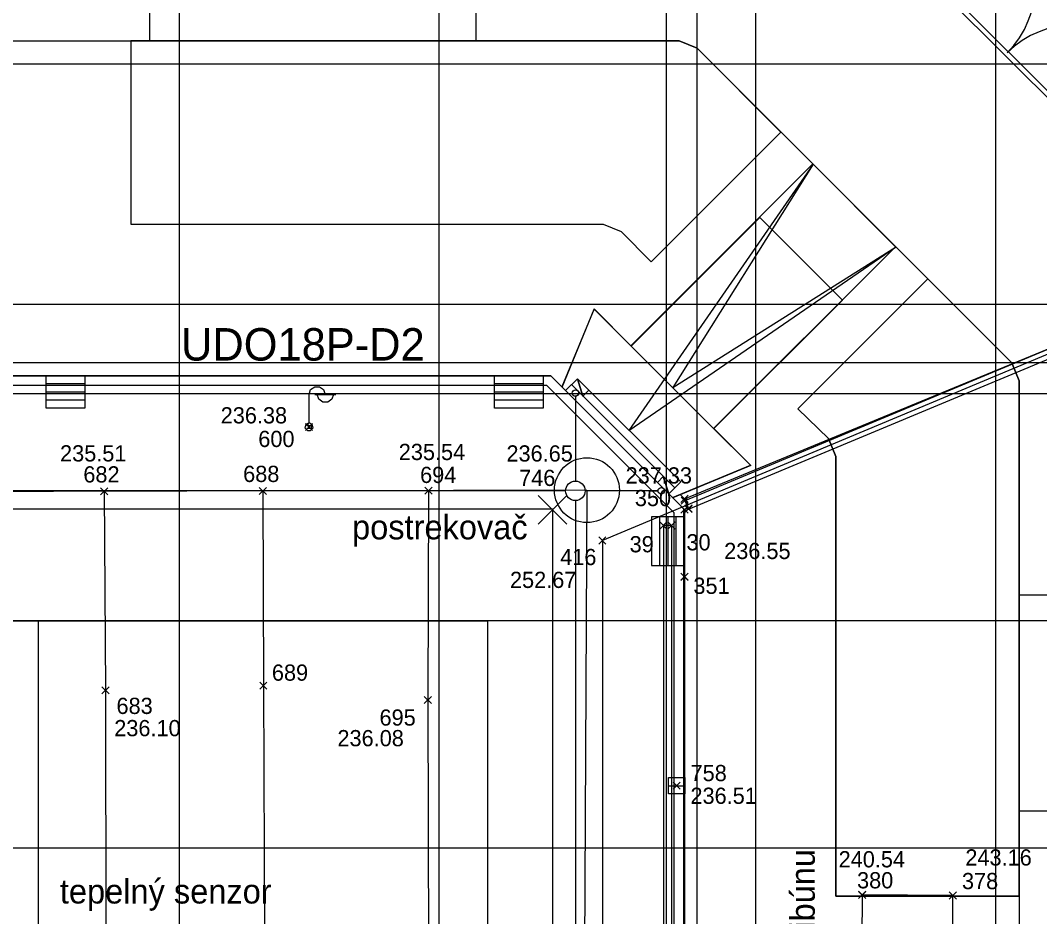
# Model space of a CAD drawing. Extents: x -264205 to -263659, y -1242401 to -1242060.
# Drawn here: x -263832.36 to -263800.96, y -1242121 to -1242093.38 of the extents above; entities that cross this region are included whole.
import ezdxf

# ---------------------------------------------------------------- set-up
doc = ezdxf.new("R2010")
doc.units = 0
for name, color, linetype in [('BOD_CISLO', 7, 'Continuous'), ('BOD_SYMBOL', 7, 'Continuous'), ('BOD_VYSKA', 7, 'Continuous'), ('KFA_SO_10-1_DRENAZNY_SYSTEM_IHRISKA', 7, 'Continuous'), ('KFA_SO_10-1_OBRUBNIKY_IHRISKO', 7, 'Continuous'), ('KFA_SO_10-1_POSTREKOVACE', 7, 'Continuous'), ('KFA_SO_10-1_STRECHY', 7, 'Continuous'), ('KFA_SO_10-1_SVETELNE_VEZE', 7, 'Continuous'), ('KFA_SO_10-1_TRIBUNA_C_OBVOD', 7, 'Continuous'), ('KFA_SO_10-1_VPUST_STADION_POKLOP', 7, 'Continuous'), ('KFA_SO_10-1_VSTUPY_TRIBUNA_C', 7, 'Continuous'), ('KFA_SO_10-1_ZABRADLIE_STADION', 7, 'Continuous'), ('KFA_SO_40-2-II_DAZDOVA_KANALIZACIA', 7, 'Continuous'), ('OBRUBNIKY_KOMUNIKACIE_PROJEKT', 7, 'Continuous'), ('OSI_STAVBY_KFA', 7, 'Continuous'), ('POPIS', 7, 'Continuous'), ('SITUACIA_DSP_2D', 7, 'Continuous')]:
    doc.layers.add(name, color=color, linetype=linetype)

msp = doc.modelspace()

# ---------------------------------------------------------------- linework, layer by layer
at = {"layer": 'BOD_SYMBOL'}
for p, q in [((-263823.579, -1242106.016), (-263823.357, -1242105.796)), ((-263823.357, -1242106.016), (-263823.579, -1242105.796)), ((-263829.889, -1242108.002), (-263829.667, -1242107.782)), ((-263829.667, -1242108.002), (-263829.889, -1242107.782)), ((-263825, -1242107.991), (-263824.779, -1242107.769)), ((-263824.779, -1242107.991), (-263825, -1242107.769)), ((-263819.899, -1242107.978), (-263819.677, -1242107.758)), ((-263819.677, -1242107.978), (-263819.899, -1242107.758)), ((-263812.011, -1242108.231), (-263811.79, -1242108.011)), ((-263811.79, -1242108.231), (-263812.011, -1242108.011)), ((-263812.008, -1242108.289), (-263811.786, -1242108.069)), ((-263811.786, -1242108.289), (-263812.008, -1242108.069)), ((-263816.079, -1242108.573), (-263815.857, -1242108.353)), ((-263815.857, -1242108.573), (-263816.079, -1242108.353)), ((-263812.014, -1242108.566), (-263811.793, -1242108.345)), ((-263811.793, -1242108.566), (-263812.014, -1242108.345)), ((-263811.889, -1242108.531), (-263811.667, -1242108.309)), ((-263811.667, -1242108.531), (-263811.889, -1242108.309)), ((-263811.889, -1242108.546), (-263811.668, -1242108.326)), ((-263811.668, -1242108.546), (-263811.889, -1242108.326)), ((-263812.665, -1242109.055), (-263812.443, -1242108.833)), ((-263812.443, -1242109.055), (-263812.665, -1242108.833)), ((-263812.413, -1242109.055), (-263812.192, -1242108.833)), ((-263812.192, -1242109.055), (-263812.413, -1242108.833)), ((-263814.542, -1242109.515), (-263814.321, -1242109.295)), ((-263814.321, -1242109.515), (-263814.542, -1242109.295)), ((-263812.011, -1242110.633), (-263811.79, -1242110.413)), ((-263811.79, -1242110.633), (-263812.011, -1242110.413)), ((-263812.011, -1242110.634), (-263811.79, -1242110.414)), ((-263811.79, -1242110.634), (-263812.011, -1242110.414)), ((-263829.845, -1242114.133), (-263829.625, -1242113.913)), ((-263829.625, -1242114.133), (-263829.845, -1242113.913)), ((-263824.985, -1242113.991), (-263824.764, -1242113.769)), ((-263824.764, -1242113.991), (-263824.985, -1242113.769)), ((-263819.919, -1242114.434), (-263819.698, -1242114.214)), ((-263819.698, -1242114.434), (-263819.919, -1242114.214)), ((-263812.253, -1242117.073), (-263812.032, -1242116.853)), ((-263812.032, -1242117.073), (-263812.253, -1242116.853)), ((-263806.539, -1242120.436), (-263806.318, -1242120.215)), ((-263806.318, -1242120.436), (-263806.539, -1242120.215)), ((-263806.541, -1242120.441), (-263806.32, -1242120.22)), ((-263806.32, -1242120.441), (-263806.541, -1242120.22)), ((-263803.747, -1242120.454), (-263803.525, -1242120.234)), ((-263803.525, -1242120.454), (-263803.747, -1242120.234))]:
    msp.add_line(p, q, dxfattribs=at)
at = {"layer": 'KFA_SO_10-1_DRENAZNY_SYSTEM_IHRISKA'}
for p, q in [((-263829.778, -1242107.892), (-263829.735, -1242114.023)), ((-263824.889, -1242107.88), (-263824.874, -1242113.88)), ((-263819.788, -1242107.868), (-263819.808, -1242114.324)), ((-263824.874, -1242113.88), (-263824.655, -1242164.033)), ((-263829.735, -1242114.023), (-263829.647, -1242164.065))]:
    msp.add_line(p, q, dxfattribs=at)
msp.add_lwpolyline([(-263819.808, -1242114.324), (-263819.677, -1242164.565), (-263819.485, -1242218.367)], dxfattribs=at)
at = {"layer": 'KFA_SO_10-1_OBRUBNIKY_IHRISKO'}
msp.add_line((-263812.302, -1242108.944), (-263812.554, -1242108.944), dxfattribs=at)
for points in [[(-263812.554, -1242108.944), (-263812.55, -1242123.834), (-263812.543, -1242140.463), (-263812.561, -1242166.622), (-263812.562, -1242195.738), (-263812.559, -1242219.298)], [(-263812.302, -1242108.944), (-263812.301, -1242123.86), (-263812.298, -1242140.481), (-263812.303, -1242166.591), (-263812.301, -1242195.713), (-263812.296, -1242220.436)]]:
    msp.add_lwpolyline(points, dxfattribs=at)
at = {"layer": 'KFA_SO_10-1_POSTREKOVACE'}
for p, q in [((-263816.41, -1242108.905), (-263815.526, -1242108.021)), ((-263815.526, -1242108.905), (-263816.41, -1242108.021))]:
    msp.add_line(p, q, dxfattribs=at)
at = {"layer": 'KFA_SO_10-1_STRECHY'}
msp.add_line((-263814.432, -1242109.405), (-263814.411, -1242219.389), dxfattribs=at)
msp.add_lwpolyline([(-263791.909, -1242100.019), (-263795.754, -1242101.588), (-263814.432, -1242109.405)], dxfattribs=at)
at = {"layer": 'KFA_SO_10-1_SVETELNE_VEZE'}
for p, q in [((-263823.293, -1242104.906), (-263822.643, -1242104.906)), ((-263823.468, -1242105.906), (-263823.468, -1242105.906))]:
    msp.add_line(p, q, dxfattribs=at)
for points in [[(-263823.53, -1242105.944), (-263823.393, -1242105.944), (-263823.393, -1242105.869), (-263823.53, -1242105.869), (-263823.468, -1242105.781), (-263823.568, -1242105.831), (-263823.593, -1242105.931), (-263823.518, -1242106.019), (-263823.418, -1242106.019), (-263823.343, -1242105.931), (-263823.368, -1242105.831), (-263823.468, -1242105.781), (-263823.468, -1242104.906), (-263823.418, -1242104.756), (-263823.293, -1242104.668), (-263823.143, -1242104.668), (-263823.018, -1242104.756), (-263822.968, -1242104.906)], [(-263822.718, -1242104.906), (-263822.768, -1242105.056), (-263822.893, -1242105.144), (-263823.043, -1242105.144), (-263823.168, -1242105.056), (-263823.218, -1242104.906)]]:
    msp.add_lwpolyline(points, dxfattribs=at)
at = {"layer": 'KFA_SO_10-1_TRIBUNA_C_OBVOD'}
msp.add_line((-263811.9, -1242108.121), (-263795.284, -1242101.267), dxfattribs=at)
msp.add_lwpolyline([(-263811.9, -1242108.121), (-263811.778, -1242108.42), (-263811.904, -1242108.455), (-263811.9, -1242110.523), (-263811.9, -1242110.524), (-263811.903, -1242123.046), (-263811.913, -1242144.045), (-263811.917, -1242165.045), (-263811.915, -1242186.053), (-263811.913, -1242207.043), (-263811.91, -1242218.257), (-263811.909, -1242218.258), (-263811.907, -1242220.315), (-263811.793, -1242220.368), (-263811.913, -1242220.663)], dxfattribs=at)
at = {"layer": 'KFA_SO_10-1_VPUST_STADION_POKLOP'}
msp.add_line((-263812.143, -1242116.963), (-263812.143, -1242116.963), dxfattribs=at)
msp.add_lwpolyline([(-263812.393, -1242116.963), (-263812.393, -1242116.713), (-263811.893, -1242116.713), (-263811.893, -1242117.213), (-263812.393, -1242117.213), (-263812.393, -1242116.963), (-263811.893, -1242116.963)], dxfattribs=at)
at = {"layer": 'KFA_SO_10-1_VSTUPY_TRIBUNA_C'}
msp.add_line((-263806.431, -1242120.33), (-263806.452, -1242124.379), dxfattribs=at)
msp.add_lwpolyline([(-263806.452, -1242124.379), (-263806.449, -1242124.375), (-263803.628, -1242124.359), (-263803.636, -1242120.344), (-263806.428, -1242120.325), (-263806.431, -1242120.33)], dxfattribs=at)
at = {"layer": 'KFA_SO_10-1_ZABRADLIE_STADION'}
msp.add_line((-263796.634, -1242101.812), (-263811.897, -1242108.179), dxfattribs=at)
msp.add_lwpolyline([(-263811.897, -1242108.179), (-263811.779, -1242108.436), (-263796.538, -1242102.078), (-263795.877, -1242101.803), (-263795.977, -1242101.543), (-263796.634, -1242101.812)], dxfattribs=at)
at = {"layer": 'KFA_SO_40-2-II_DAZDOVA_KANALIZACIA'}
for points in [[(-263814.907, -1242107.856), (-263815.198, -1242164.443), (-263815.189, -1242220.791), (-263852.152, -1242220.736), (-263888.701, -1242220.786), (-263906.731, -1242239.259)], [(-263814.907, -1242107.856), (-263851.887, -1242107.945), (-263888.606, -1242107.773), (-263888.523, -1242164.395), (-263888.701, -1242220.786)]]:
    msp.add_lwpolyline(points, dxfattribs=at)
msp.add_circle((-263814.907, -1242107.856), 1, dxfattribs=at)
at = {"layer": 'OBRUBNIKY_KOMUNIKACIE_PROJEKT'}
for p, q in [((-263808.968, -1242087.307), (-263794.893, -1242101.382)), ((-263891.868, -1242094.007), (-263812.071, -1242094.007)), ((-263812.071, -1242094.007), (-263811.513, -1242094.238)), ((-263811.513, -1242094.238), (-263801.823, -1242103.927)), ((-263807.949, -1242097.803), (-263813.552, -1242103.408)), ((-263807.941, -1242097.809), (-263812.265, -1242104.695)), ((-263805.4, -1242100.352), (-263807.949, -1242097.803)), ((-263805.395, -1242100.355), (-263807.941, -1242097.809)), ((-263812.265, -1242104.695), (-263805.402, -1242100.365)), ((-263811.006, -1242105.954), (-263805.4, -1242100.352)), ((-263813.552, -1242103.408), (-263813.556, -1242103.404)), ((-263813.552, -1242103.408), (-263811.006, -1242105.954)), ((-263801.823, -1242103.927), (-263801.593, -1242104.482)), ((-263801.593, -1242104.482), (-263801.593, -1242224.282))]:
    msp.add_line(p, q, dxfattribs=at)
at = {"layer": 'OSI_STAVBY_KFA'}
for p, q in [((-263827.468, -1242083.237), (-263827.468, -1242246.707)), ((-263819.468, -1242083.237), (-263819.468, -1242246.707)), ((-263812.468, -1242083.237), (-263812.468, -1242246.707)), ((-263811.518, -1242083.237), (-263811.518, -1242246.707)), ((-263809.718, -1242083.237), (-263809.718, -1242246.707)), ((-263802.318, -1242083.237), (-263802.318, -1242246.707)), ((-263792.653, -1242094.732), (-263911.523, -1242094.732)), ((-263792.653, -1242102.132), (-263911.523, -1242102.132)), ((-263792.653, -1242103.932), (-263911.523, -1242103.932)), ((-263792.653, -1242104.882), (-263911.523, -1242104.882)), ((-263792.653, -1242111.882), (-263911.523, -1242111.882)), ((-263792.653, -1242118.882), (-263917.453, -1242118.882))]:
    msp.add_line(p, q, dxfattribs=at)
at = {"layer": 'SITUACIA_DSP_2D'}
for p, q in [((-263808.968, -1242087.307), (-263794.893, -1242101.382)), ((-263795.272, -1242101.215), (-263808.8, -1242087.687)), ((-263828.368, -1242094.007), (-263828.368, -1242093.007)), ((-263818.318, -1242094.007), (-263818.318, -1242093.007)), ((-263891.868, -1242094.007), (-263812.071, -1242094.007)), ((-263812.068, -1242094.007), (-263828.955, -1242094.007)), ((-263828.955, -1242094.007), (-263828.955, -1242099.657)), ((-263828.955, -1242094.007), (-263828.955, -1242099.657)), ((-263812.068, -1242094.007), (-263828.955, -1242094.007)), ((-263812.071, -1242094.007), (-263811.513, -1242094.238)), ((-263811.513, -1242094.237), (-263812.068, -1242094.007)), ((-263811.513, -1242094.237), (-263812.068, -1242094.007)), ((-263808.931, -1242096.82), (-263811.513, -1242094.237)), ((-263808.931, -1242096.82), (-263811.513, -1242094.237)), ((-263811.513, -1242094.238), (-263801.823, -1242103.927)), ((-263812.926, -1242100.815), (-263808.931, -1242096.82)), ((-263812.926, -1242100.815), (-263808.931, -1242096.82)), ((-263807.941, -1242097.809), (-263813.618, -1242106.02)), ((-263807.949, -1242097.803), (-263813.552, -1242103.408)), ((-263805.4, -1242100.352), (-263807.949, -1242097.803)), ((-263805.395, -1242100.355), (-263807.941, -1242097.809)), ((-263813.545, -1242103.413), (-263809.585, -1242099.454)), ((-263809.585, -1242099.454), (-263807.039, -1242101.999)), ((-263828.955, -1242099.657), (-263814.408, -1242099.657)), ((-263828.955, -1242099.657), (-263814.408, -1242099.657)), ((-263814.408, -1242099.657), (-263813.854, -1242099.887)), ((-263814.408, -1242099.657), (-263813.854, -1242099.887)), ((-263813.854, -1242099.887), (-263812.926, -1242100.815)), ((-263813.854, -1242099.887), (-263812.926, -1242100.815)), ((-263813.618, -1242106.02), (-263805.402, -1242100.365)), ((-263811.006, -1242105.954), (-263805.4, -1242100.352)), ((-263804.405, -1242101.345), (-263808.407, -1242105.347)), ((-263808.407, -1242105.347), (-263804.405, -1242101.345)), ((-263801.822, -1242103.928), (-263804.405, -1242101.345)), ((-263804.405, -1242101.345), (-263801.822, -1242103.928)), ((-263807.039, -1242101.999), (-263810.999, -1242105.959)), ((-263814.689, -1242102.272), (-263815.683, -1242104.672)), ((-263815.675, -1242104.677), (-263814.681, -1242102.277)), ((-263813.552, -1242103.408), (-263814.689, -1242102.272)), ((-263814.681, -1242102.277), (-263813.545, -1242103.413)), ((-263801.823, -1242103.927), (-263801.593, -1242104.482)), ((-263801.593, -1242104.482), (-263801.822, -1242103.928)), ((-263801.822, -1242103.928), (-263801.593, -1242104.482)), ((-263887.916, -1242104.332), (-263816.02, -1242104.332)), ((-263816.02, -1242104.332), (-263887.916, -1242104.332)), ((-263831.567, -1242105.332), (-263831.567, -1242104.332)), ((-263830.369, -1242104.332), (-263830.369, -1242105.332)), ((-263817.757, -1242105.332), (-263817.757, -1242104.332)), ((-263816.259, -1242104.332), (-263816.259, -1242105.332)), ((-263816.02, -1242104.332), (-263815.675, -1242104.677)), ((-263811.918, -1242108.434), (-263816.02, -1242104.332)), ((-263815.385, -1242104.605), (-263815.201, -1242104.421)), ((-263812.019, -1242107.603), (-263815.201, -1242104.421)), ((-263815.03, -1242104.957), (-263815.201, -1242104.421)), ((-263801.593, -1242120.37), (-263801.593, -1242104.482)), ((-263801.593, -1242104.482), (-263801.593, -1242120.37)), ((-263801.593, -1242104.482), (-263801.593, -1242224.282)), ((-263816.144, -1242104.632), (-263887.792, -1242104.632)), ((-263830.369, -1242104.582), (-263831.567, -1242104.582)), ((-263830.369, -1242104.832), (-263831.567, -1242104.832)), ((-263816.259, -1242104.582), (-263817.757, -1242104.582)), ((-263816.259, -1242104.832), (-263817.757, -1242104.832)), ((-263812.218, -1242108.558), (-263816.144, -1242104.632)), ((-263815.683, -1242104.672), (-263812.269, -1242108.085)), ((-263815.567, -1242104.787), (-263815.383, -1242104.604)), ((-263815.567, -1242104.787), (-263812.385, -1242107.97)), ((-263812.202, -1242107.786), (-263815.383, -1242104.604)), ((-263815.031, -1242104.959), (-263814.847, -1242104.775)), ((-263830.369, -1242105.082), (-263831.567, -1242105.082)), ((-263816.259, -1242105.082), (-263817.757, -1242105.082)), ((-263815.263, -1242104.962), (-263815.263, -1242107.577)), ((-263830.369, -1242105.332), (-263831.567, -1242105.332)), ((-263816.259, -1242105.332), (-263817.757, -1242105.332)), ((-263808.407, -1242105.347), (-263807.471, -1242106.268)), ((-263807.471, -1242106.268), (-263808.407, -1242105.347)), ((-263809.87, -1242107.09), (-263811.006, -1242105.954)), ((-263810.999, -1242105.959), (-263809.862, -1242107.096)), ((-263807.471, -1242106.268), (-263807.243, -1242106.822)), ((-263807.243, -1242106.822), (-263807.471, -1242106.268)), ((-263807.243, -1242106.822), (-263807.243, -1242120.37)), ((-263807.243, -1242120.37), (-263807.243, -1242106.822)), ((-263812.269, -1242108.085), (-263809.87, -1242107.09)), ((-263809.862, -1242107.096), (-263812.262, -1242108.09)), ((-263812.739, -1242107.616), (-263812.555, -1242107.432)), ((-263812.385, -1242107.97), (-263812.555, -1242107.432)), ((-263812.203, -1242107.787), (-263812.019, -1242107.603)), ((-263815.563, -1242107.877), (-263851.668, -1242107.877)), ((-263812.717, -1242107.877), (-263814.963, -1242107.877)), ((-263812.385, -1242107.97), (-263812.202, -1242107.786)), ((-263815.263, -1242108.177), (-263815.263, -1242164.087)), ((-263812.262, -1242108.09), (-263811.918, -1242108.434)), ((-263887.968, -1242108.434), (-263815.968, -1242108.434)), ((-263815.968, -1242108.434), (-263815.968, -1242220.33)), ((-263812.218, -1242220.206), (-263812.218, -1242108.558)), ((-263811.918, -1242108.434), (-263811.918, -1242220.33)), ((-263811.918, -1242220.33), (-263811.918, -1242108.434)), ((-263811.918, -1242108.673), (-263812.918, -1242108.673)), ((-263812.918, -1242108.673), (-263812.918, -1242110.172)), ((-263812.668, -1242108.673), (-263812.668, -1242110.172)), ((-263812.418, -1242108.673), (-263812.418, -1242110.172)), ((-263812.168, -1242108.673), (-263812.168, -1242110.172)), ((-263812.918, -1242110.172), (-263811.918, -1242110.172)), ((-263801.593, -1242111.082), (-263800.593, -1242111.082)), ((-263885.968, -1242111.882), (-263817.968, -1242111.882)), ((-263872.128, -1242111.882), (-263831.808, -1242111.882)), ((-263831.808, -1242111.882), (-263831.808, -1242128.382)), ((-263817.968, -1242111.882), (-263817.968, -1242216.882)), ((-263801.593, -1242117.732), (-263800.593, -1242117.732)), ((-263807.243, -1242120.37), (-263801.593, -1242120.37)), ((-263801.593, -1242120.37), (-263807.243, -1242120.37))]:
    msp.add_line(p, q, dxfattribs=at)
for points in [[(-263815.201, -1242104.421), (-263815.03, -1242104.957), (-263814.847, -1242104.775)], [(-263812.385, -1242107.97), (-263812.202, -1242107.786), (-263812.555, -1242107.432)]]:
    msp.add_lwpolyline(points, close=True, dxfattribs=at)
for centre, radius in [((-263815.263, -1242104.862), 0.1), ((-263815.263, -1242107.877), 0.3), ((-263812.617, -1242107.877), 0.1)]:
    msp.add_circle(centre, radius, dxfattribs=at)
for centre, start, end in [((-263804.069, -1242092.276), 314.9999, 44.9999), ((-263799.862, -1242096.484), 45.0001, 135.0001)]:
    msp.add_arc(centre, 2.975, start, end, dxfattribs=at)

# ---------------------------------------------------------------- texts
at = {"layer": 'BOD_CISLO'}
for s, p in [('600', (-263825.03, -1242106.526)), ('682', (-263830.419, -1242107.619)), ('688', (-263825.497, -1242107.604)), ('694', (-263820.046, -1242107.634)), ('746', (-263816.996, -1242107.726)), ('350', (-263813.432, -1242108.347)), ('30', (-263811.842, -1242109.711)), ('39', (-263813.592, -1242109.771)), ('416', (-263815.731, -1242110.165)), ('351', (-263811.629, -1242111.052)), ('689', (-263824.611, -1242113.727)), ('683', (-263829.398, -1242114.752)), ('695', (-263821.296, -1242115.111)), ('758', (-263811.715, -1242116.822)), ('380', (-263806.587, -1242120.126)), ('378', (-263803.356, -1242120.15))]:
    msp.add_text(s, height=0.5, dxfattribs=at).set_placement(p)
at = {"layer": 'BOD_VYSKA'}
for s, p in [('236.38', (-263826.188, -1242105.799)), ('235.51', (-263831.136, -1242106.971)), ('235.54', (-263820.703, -1242106.928)), ('236.65', (-263817.386, -1242106.974)), ('237.33', (-263813.716, -1242107.651)), ('236.55', (-263810.68, -1242109.978)), ('252.67', (-263817.278, -1242110.869)), ('236.10', (-263829.467, -1242115.438)), ('236.08', (-263822.592, -1242115.747)), ('236.51', (-263811.719, -1242117.522)), ('243.16', (-263803.251, -1242119.423)), ('240.54', (-263807.155, -1242119.479))]:
    msp.add_text(s, height=0.5, dxfattribs=at).set_placement(p)
at = {"layer": 'KFA_SO_10-1_SVETELNE_VEZE'}
msp.add_text('UDO18P-D2', height=1, dxfattribs=at).set_placement((-263827.41, -1242103.862))
at = {"layer": 'POPIS'}
for s, p in [('postrekovač', (-263822.142, -1242109.371)), ('tepelný senzor', (-263831.142, -1242120.593))]:
    msp.add_text(s, height=0.75, dxfattribs=at).set_placement(p)
msp.add_text('vstup na tribúnu', height=0.75, rotation=90, dxfattribs=at).set_placement((-263807.889, -1242126.051))

doc.saveas('drawing.dxf')
